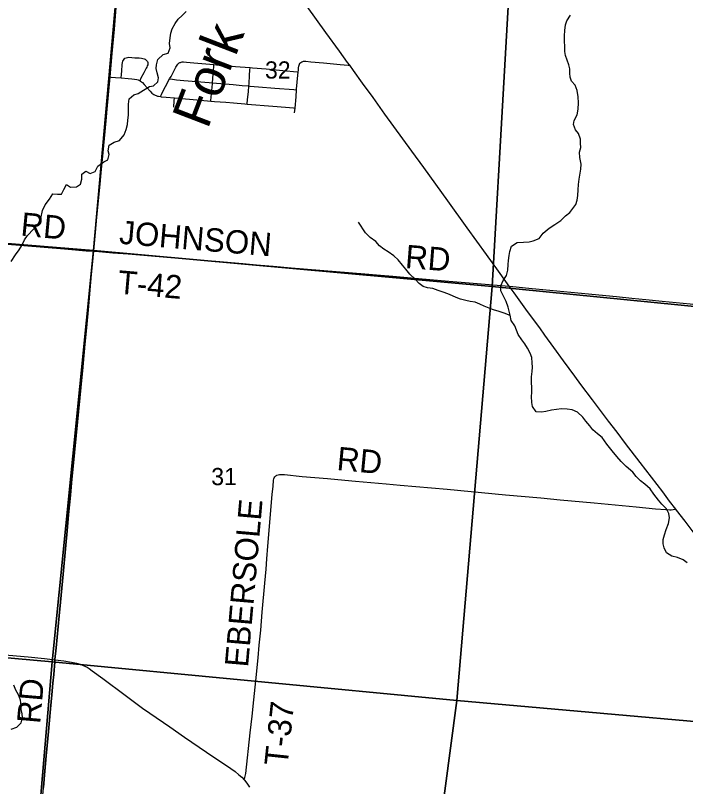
# Model space of a CAD drawing. Extents: x 0 to 1134, y 0 to 440.
# Drawn here: x 376.3 to 425.2, y 301.5 to 357.8 of the extents above; entities that cross this region are included whole.
import ezdxf

# ---------------------------------------------------------------- set-up
doc = ezdxf.new("R2010")
doc.units = 0
for name, color, linetype in [('GM_X_County_Road', 7, 'Continuous'), ('GM_X_County_Road_Text', 7, 'Continuous'), ('GM_X_Minor_River', 7, 'Continuous'), ('GM_X_Minor_River_Text', 7, 'Continuous'), ('GM_X_Section', 7, 'Continuous'), ('GM_X_Section_Text', 7, 'Continuous'), ('GM_X_Township_Road', 7, 'Continuous'), ('GM_X_Township_Road_Text', 7, 'Continuous'), ('GM_X_Unincorporated', 7, 'Continuous')]:
    doc.layers.add(name, color=color, linetype=linetype)

msp = doc.modelspace()

# ---------------------------------------------------------------- linework, layer by layer
at = {"layer": 'GM_X_County_Road'}
for points in [[(400.721, 354.178), (400.564, 354.394), (399.964, 355.224), (398.983, 356.582), (397.62, 358.471), (396.75, 359.681), (395.39, 361.572), (394.351, 363), (393.373, 364.363), (391.348, 367.153), (390.587, 368.194), (390.093, 368.891), (389.641, 369.484), (389.372, 369.839), (389.343, 369.891), (389.325, 369.946), (389.304, 370.053)], [(383.203, 353.329), (383.362, 355.032), (383.515, 356.796), (383.648, 358.374), (383.929, 361.529), (383.967, 361.939)], [(412.36, 338.056), (412.124, 338.376), (411.583, 339.135), (410.715, 340.352), (409.293, 342.308), (407.878, 344.275), (406.118, 346.705), (405.254, 347.896), (403.287, 350.614), (402.423, 351.828), (401.656, 352.883), (401.002, 353.79), (400.721, 354.178)], [(382.005, 340.606), (382.135, 341.952), (382.243, 343.065), (382.471, 345.476), (382.556, 346.311), (382.699, 347.795), (382.79, 348.816), (382.908, 350.115), (382.981, 350.95), (383.203, 353.329)], [(379.201, 310.758), (379.289, 311.617), (379.496, 313.938), (379.592, 314.958), (379.788, 316.998), (379.965, 318.853), (380.086, 320.152), (380.192, 321.359), (380.324, 322.753), (380.417, 323.675), (380.53, 324.883), (380.849, 328.129), (381.09, 330.633), (381.198, 331.84), (381.383, 333.787), (381.499, 334.993), (381.616, 336.293), (381.825, 338.612), (381.958, 340.097), (382.005, 340.606)], [(424.534, 321.762), (424.082, 322.352), (423.576, 323.02), (421.936, 325.168), (420.868, 326.565), (420.246, 327.38), (419.625, 328.195), (418.445, 329.755), (417.599, 330.867), (417.153, 331.464), (416.32, 332.586), (415.623, 333.556), (414.964, 334.476), (414.591, 334.992), (413.709, 336.194), (412.722, 337.571), (412.36, 338.056)], [(437.237, 305.265), (437.104, 305.459), (436.879, 305.757), (436.12, 306.7), (435.598, 307.356), (435.198, 307.871), (434.461, 308.832), (433.95, 309.496), (432.927, 310.824), (432.528, 311.339), (431.848, 312.225), (431.509, 312.671), (431.001, 313.337), (430.662, 313.781), (429.641, 315.112), (429.301, 315.556), (428.449, 316.662), (427.939, 317.327), (427.141, 318.359), (426.519, 319.173), (425.724, 320.207), (425.217, 320.874), (424.592, 321.687), (424.534, 321.762)], [(368.764, 311.491), (370.164, 311.442), (371.095, 311.413), (372.027, 311.381), (373.236, 311.333), (373.886, 311.286), (374.813, 311.2), (375.833, 311.098), (377.224, 310.964), (378.429, 310.845), (379.201, 310.758)], [(377.656, 293.203), (377.748, 294.36), (377.835, 295.474), (377.89, 296.123), (378.043, 297.887), (378.167, 299.278), (378.26, 300.299), (378.36, 301.413), (378.469, 302.619), (378.568, 303.733), (378.631, 304.475), (378.722, 305.496), (378.796, 306.331), (378.866, 307.167), (378.963, 308.187), (379.042, 309.021), (379.106, 309.67), (379.185, 310.598), (379.201, 310.758)], [(379.201, 310.758), (379.844, 310.668), (380.396, 310.582), (380.759, 310.507), (381.027, 310.435), (381.201, 310.374), (381.37, 310.301), (381.533, 310.215), (381.69, 310.118), (381.917, 309.957), (382.689, 309.388), (384.311, 308.18), (385.582, 307.233), (386.112, 306.852), (387.573, 305.851), (388.649, 305.114), (390.266, 304.012), (392.04, 302.809), (392.342, 302.592), (392.629, 302.358), (392.835, 302.171), (393.001, 301.996)], [(393.001, 301.996), (393.025, 301.97), (393.199, 301.754), (393.409, 301.448)]]:
    msp.add_lwpolyline(points, dxfattribs=at)
at = {"layer": 'GM_X_Minor_River'}
for points in [[(387.455, 355.078), (387.596, 355.463), (387.566, 355.771), (387.605, 356.181), (387.666, 356.522), (387.762, 356.851), (387.971, 357.236), (388.192, 357.541), (388.48, 357.811), (388.78, 358.115)], [(413.495, 333.836), (413.282, 334.135), (413.013, 334.514), (412.77, 335.155), (412.513, 335.545), (412.426, 335.922), (412.373, 336.219), (412.285, 336.504), (412.142, 336.916), (411.765, 337.695), (411.758, 338.082), (411.922, 338.468), (412.177, 338.829), (412.262, 339.227), (412.29, 339.637), (412.316, 339.932), (412.355, 340.285), (412.404, 340.581), (412.534, 340.966), (412.948, 341.246), (413.404, 341.252), (413.826, 341.293), (414.111, 341.347), (414.547, 341.535), (414.836, 341.908), (415.274, 342.278), (415.687, 342.558), (416.124, 342.838), (416.47, 343.176), (416.78, 343.423), (417.001, 343.716), (417.221, 344.021), (417.339, 344.339), (417.377, 344.668), (417.405, 345.09), (417.421, 345.477), (417.471, 345.863), (417.521, 346.159), (417.606, 346.591), (417.622, 346.966), (417.513, 347.435), (417.507, 347.833), (417.602, 348.174), (417.583, 348.482), (417.564, 348.778), (417.421, 349.19), (417.197, 349.477), (417.053, 349.866), (417.114, 350.15), (417.324, 350.558), (417.409, 350.978), (417.426, 351.445), (417.408, 351.866), (417.323, 352.334), (417.191, 352.735), (416.91, 353.023), (416.811, 353.309), (416.791, 353.605), (416.784, 353.913), (416.731, 354.209), (416.587, 354.553), (416.466, 354.907), (416.424, 355.192), (416.428, 355.545), (416.41, 355.944), (416.403, 356.332), (416.42, 356.73), (416.481, 357.128), (416.576, 357.423), (416.832, 357.83)], [(375.998, 339.851), (376.312, 340.326), (376.59, 340.699), (376.765, 341.027), (376.975, 341.423), (377.184, 341.751), (377.634, 342.201), (377.969, 342.584), (378.168, 342.98), (378.289, 343.571), (378.487, 343.979), (378.8, 344.396), (379.044, 344.78), (379.386, 344.776), (379.671, 344.773), (379.835, 345.113), (380.044, 345.463), (380.338, 345.266), (380.76, 345.306), (381.047, 345.497), (381.166, 345.871), (381.147, 346.236), (381.458, 346.448), (381.763, 346.285), (382.118, 346.418), (382.328, 346.814), (382.754, 347.127), (383.063, 347.283), (383.159, 347.658), (383.083, 347.944), (383.145, 348.341), (383.523, 348.553), (383.912, 348.685), (384.248, 349.091), (384.39, 349.5), (384.497, 349.863), (384.523, 350.181), (384.562, 350.545), (384.567, 350.933), (384.56, 351.331), (384.611, 351.741), (384.945, 352.033), (385.265, 352.12), (385.655, 352.366), (386.103, 352.634), (386.4, 352.687), (386.711, 352.968), (386.749, 353.253), (386.651, 353.63), (386.586, 353.938), (386.601, 354.223), (386.708, 354.609), (387.1, 354.957), (387.455, 355.078)], [(412.433, 335.892), (412.007, 336.063), (411.643, 336.193), (411.223, 336.312), (410.906, 336.429), (410.532, 336.582), (410.214, 336.722), (409.874, 336.874), (409.522, 336.935), (409.192, 337.008), (408.806, 337.103), (408.5, 337.221), (408.012, 337.431), (407.604, 337.596), (407.172, 337.726), (406.787, 337.867), (406.4, 337.929), (406.093, 338.012), (405.789, 338.243), (405.485, 338.555), (405.102, 338.935), (404.821, 339.291), (404.563, 339.59), (404.26, 339.959), (403.933, 340.259), (403.526, 340.548), (403.21, 340.757), (402.882, 341), (402.613, 341.299), (402.218, 341.611), (401.88, 341.946), (401.365, 342.726)], [(425.366, 317.83), (425.061, 318.05), (424.653, 318.215), (424.233, 318.333), (423.848, 318.577), (423.67, 318.921), (423.605, 319.229), (423.609, 319.548), (423.705, 319.889), (423.835, 320.263), (424, 320.717), (424.073, 321.126), (424.02, 321.434), (423.842, 321.79), (423.516, 322.124), (423.269, 322.423), (422.932, 322.859), (422.652, 323.25), (422.269, 323.585), (421.941, 323.816), (421.638, 324.15), (421.391, 324.472), (420.917, 324.876), (420.534, 325.234), (420.22, 325.614), (419.883, 326.016), (419.49, 326.511), (419.143, 326.982), (418.815, 327.259), (418.477, 327.559), (418.253, 327.846), (417.949, 328.18), (417.736, 328.467), (417.342, 328.848), (416.968, 329.023), (416.593, 329.062), (416.183, 329.078), (415.829, 329.048), (415.452, 328.995), (415.041, 328.898), (414.721, 328.844), (414.323, 328.872), (414.054, 329.262), (414.023, 329.547), (413.994, 329.981), (414.021, 330.276), (414.014, 330.675), (413.995, 330.994), (414.001, 331.416), (414.04, 331.825), (414.055, 332.121), (414.036, 332.452), (414.018, 332.828), (413.885, 333.16), (413.696, 333.526), (413.495, 333.836)], [(375.987, 305.687), (376.399, 305.842), (376.722, 306.157), (376.818, 306.532), (376.799, 306.817), (376.734, 307.114), (376.726, 307.41), (376.686, 307.81), (376.52, 308.199), (376.341, 308.532), (376.186, 308.898)]]:
    msp.add_lwpolyline(points, dxfattribs=at)
at = {"layer": 'GM_X_Section'}
for points in [[(354.999, 373.096), (384.666, 370.445), (382.013, 340.653), (352.002, 343.082)], [(384.666, 370.445), (412.822, 367.851), (411.123, 338.033), (382.013, 340.653)], [(412.822, 367.851), (443.166, 364.917), (440.456, 335.125), (411.123, 338.033)], [(352.002, 343.082), (382.013, 340.653), (378.992, 310.617), (349.223, 313.27)], [(382.013, 340.653), (411.123, 338.033), (408.53, 307.786), (378.992, 310.617)], [(411.123, 338.033), (440.456, 335.125), (437.721, 305.198), (408.53, 307.786)], [(349.223, 313.27), (378.992, 310.617), (376.424, 280.529), (346.29, 283.052)], [(378.992, 310.617), (408.53, 307.786), (404.58, 277.901), (376.424, 280.529)], [(408.53, 307.786), (437.721, 305.198), (434.906, 275.318), (404.58, 277.901)]]:
    msp.add_lwpolyline(points, close=True, dxfattribs=at)
at = {"layer": 'GM_X_Township_Road'}
msp.add_line((396.695, 350.704), (396.726, 351.059), dxfattribs=at)
for points in [[(384.022, 353.256), (384.047, 353.497), (384.075, 353.766), (384.111, 354.213), (384.129, 354.396), (384.149, 354.484), (384.188, 354.566), (384.238, 354.634), (384.306, 354.69), (384.387, 354.735), (384.485, 354.76), (384.584, 354.768), (385.03, 354.737), (385.339, 354.715), (385.52, 354.702), (385.611, 354.685), (385.699, 354.656), (385.784, 354.62), (385.858, 354.564), (385.918, 354.487), (385.944, 354.453), (385.967, 354.394), (385.976, 354.314), (385.964, 354.223), (385.937, 354.134), (385.903, 354.047), (385.864, 353.963), (385.687, 353.635), (385.475, 353.23), (385.384, 353.056)], [(387.568, 353.181), (387.675, 353.37), (387.841, 353.704), (388.018, 354.032), (388.113, 354.191), (388.163, 354.261), (388.232, 354.334), (388.272, 354.361), (388.311, 354.381), (388.351, 354.396), (388.397, 354.409), (388.486, 354.422), (388.591, 354.424), (388.79, 354.41), (389.334, 354.357), (390.794, 354.227)], [(396.955, 353.688), (396.966, 353.828), (396.985, 354.006), (397.007, 354.123), (397.041, 354.251), (397.086, 354.324), (397.121, 354.362), (397.157, 354.391), (397.222, 354.435), (397.301, 354.464), (397.346, 354.474), (397.409, 354.476), (397.502, 354.47), (397.874, 354.439), (398.812, 354.348), (400.008, 354.231), (400.611, 354.186), (400.721, 354.178)], [(390.705, 352.901), (390.773, 353.846), (390.785, 354.038), (390.794, 354.227)], [(390.794, 354.227), (391.193, 354.193), (391.657, 354.152), (393.447, 354.009)], [(393.353, 352.668), (393.367, 352.816), (393.406, 353.468), (393.434, 353.835), (393.447, 354.009)], [(393.447, 354.009), (393.606, 353.997), (394.626, 353.91), (395.831, 353.807), (396.875, 353.696), (396.955, 353.688)], [(383.203, 353.329), (383.29, 353.322), (383.604, 353.296), (384.022, 353.256)], [(384.022, 353.256), (384.527, 353.211), (384.813, 353.188), (385.004, 353.168), (385.162, 353.142), (385.261, 353.115), (385.355, 353.071), (385.384, 353.056)], [(396.837, 352.384), (396.841, 352.435), (396.937, 353.456), (396.955, 353.688)], [(385.384, 353.056), (385.438, 353.028), (385.513, 352.976), (385.585, 352.916), (385.713, 352.782), (386.137, 352.289), (386.268, 352.156), (386.341, 352.099), (386.42, 352.05), (386.502, 352.006), (386.586, 351.967), (386.674, 351.937), (386.764, 351.914), (386.898, 351.892)], [(386.898, 351.892), (386.976, 352.056), (387.096, 352.308), (387.264, 352.64), (387.568, 353.181)], [(387.568, 353.181), (387.78, 353.155), (388.068, 353.128), (388.613, 353.077), (389.535, 353.003), (390.459, 352.92), (390.705, 352.901)], [(390.58, 351.568), (390.583, 351.607), (390.701, 352.837), (390.705, 352.901)], [(390.705, 352.901), (392.217, 352.773), (392.862, 352.71), (393.353, 352.668)], [(393.229, 351.351), (393.235, 351.408), (393.28, 351.879), (393.314, 352.251), (393.353, 352.668)], [(393.353, 352.668), (393.415, 352.665), (394.065, 352.613), (395.257, 352.516), (396.633, 352.401), (396.837, 352.384)], [(396.726, 351.059), (396.797, 351.877), (396.837, 352.384)], [(386.898, 351.892), (386.947, 351.884), (387.318, 351.848), (387.922, 351.798)], [(387.877, 351.123), (387.907, 351.577), (387.922, 351.798)], [(387.922, 351.798), (389.814, 351.641), (390.58, 351.568)], [(390.58, 351.568), (390.836, 351.544), (391.67, 351.48), (392.227, 351.43), (393.063, 351.365), (393.229, 351.351)], [(393.229, 351.351), (395.093, 351.191), (396.036, 351.11), (396.614, 351.067), (396.726, 351.059)], [(360.488, 342.433), (361.416, 342.334), (362.345, 342.253), (363.923, 342.107), (364.851, 342.026), (365.874, 341.941), (366.71, 341.872), (367.267, 341.824), (368.196, 341.748), (369.312, 341.667), (370.148, 341.599), (371.077, 341.516), (371.54, 341.471), (372.097, 341.426), (373.49, 341.303), (374.327, 341.235), (375.441, 341.138), (377.207, 340.998), (378.414, 340.899), (379.9, 340.766), (381.48, 340.638), (382.005, 340.606)], [(382.005, 340.606), (382.205, 340.591), (382.391, 340.576), (383.414, 340.486), (384.53, 340.403), (389.924, 339.95), (390.947, 339.866), (392.9, 339.703), (393.922, 339.611), (395.131, 339.508), (396.432, 339.395), (401.826, 338.938), (402.663, 338.868), (403.872, 338.769), (405.731, 338.605), (407.963, 338.416), (409.451, 338.296), (411.497, 338.125), (412.36, 338.056)], [(412.36, 338.056), (412.632, 338.018), (413.792, 337.9), (416.855, 337.606), (420.197, 337.289), (421.311, 337.179), (422.332, 337.08), (423.538, 336.957), (425.579, 336.746), (427.154, 336.57), (428.175, 336.461), (430.68, 336.204), (432.533, 335.994), (434.295, 335.805), (435.314, 335.69), (437.816, 335.408), (439.115, 335.273), (442.363, 334.941), (444.498, 334.742), (446.169, 334.585), (449.511, 334.271), (451.273, 334.116), (455.664, 333.708)], [(393.001, 301.996), (393.032, 302.085), (393.06, 302.158), (393.086, 302.252), (393.126, 302.461), (393.456, 305.423), (393.592, 306.626), (393.72, 307.829), (393.866, 309.218), (394.031, 310.886), (394.117, 311.813), (394.215, 312.926), (394.322, 314.225), (394.514, 316.359), (394.604, 317.379), (394.663, 318.121), (394.741, 319.049), (394.942, 321.369), (395.063, 322.854), (395.116, 323.41), (395.151, 323.876), (395.168, 323.968), (395.2, 324.054), (395.249, 324.131), (395.316, 324.192), (395.377, 324.225), (395.397, 324.236), (395.486, 324.263), (395.578, 324.278), (395.765, 324.287), (395.952, 324.282), (397.249, 324.153), (399.104, 323.986), (399.845, 323.915), (401.144, 323.806), (403.371, 323.612), (404.391, 323.518), (407.823, 323.223), (412.088, 322.816), (414.684, 322.574), (416.074, 322.441), (418.578, 322.215), (421.63, 321.927), (423.052, 321.788), (423.814, 321.721), (424.092, 321.702), (424.202, 321.702), (424.326, 321.721), (424.475, 321.75), (424.534, 321.762)]]:
    msp.add_lwpolyline(points, dxfattribs=at)
at = {"layer": 'GM_X_Unincorporated'}
for points in [[(378.353, 301.429), (378.462, 302.635), (378.561, 303.749), (378.624, 304.491), (378.716, 305.512), (378.789, 306.347), (378.859, 307.183), (378.956, 308.203), (379.035, 309.037), (379.099, 309.686), (379.178, 310.614), (379.194, 310.774), (379.282, 311.633), (379.489, 313.954), (379.585, 314.974), (379.781, 317.014), (379.958, 318.869), (380.079, 320.168), (380.185, 321.375), (380.317, 322.769), (380.41, 323.691), (380.524, 324.899), (380.842, 328.145), (381.083, 330.649), (381.192, 331.856), (381.376, 333.803), (381.492, 335.009), (381.609, 336.309), (381.818, 338.628), (381.951, 340.113), (381.998, 340.622), (382.128, 341.968), (382.236, 343.081), (382.464, 345.492), (382.549, 346.327), (382.692, 347.811), (382.783, 348.832), (382.901, 350.131), (382.974, 350.966), (383.196, 353.345), (383.356, 355.048), (383.508, 356.812), (383.641, 358.39)], [(383.641, 358.39), (383.508, 356.812), (383.356, 355.048), (383.196, 353.345), (382.974, 350.966), (382.901, 350.131), (382.783, 348.832), (382.692, 347.811), (382.549, 346.327), (382.464, 345.492), (382.236, 343.081), (382.128, 341.968), (381.998, 340.622), (381.951, 340.113), (381.818, 338.628), (381.609, 336.309), (381.492, 335.009), (381.376, 333.803), (381.192, 331.856), (381.083, 330.649), (380.842, 328.145), (380.524, 324.899), (380.41, 323.691), (380.317, 322.769), (380.185, 321.375), (380.079, 320.168), (379.958, 318.869), (379.781, 317.014), (379.585, 314.974), (379.489, 313.954), (379.282, 311.633), (379.194, 310.774), (379.178, 310.614), (379.099, 309.686), (379.035, 309.037), (378.956, 308.203), (378.859, 307.183), (378.789, 306.347), (378.716, 305.512), (378.624, 304.491), (378.561, 303.749), (378.462, 302.635), (378.353, 301.429)]]:
    msp.add_lwpolyline(points, dxfattribs=at)

# ---------------------------------------------------------------- texts
at = {"layer": 'GM_X_County_Road_Text'}
msp.add_text('RD', height=1.7045, rotation=85.0773, dxfattribs=at).set_placement((378.112, 306.043))
at = {"layer": 'GM_X_Minor_River_Text'}
msp.add_text('Fork', height=2.8399, rotation=69.0011, dxfattribs=at).set_placement((390.337, 349.448))
at = {"layer": 'GM_X_Section_Text'}
for s, p in [('32', (394.532, 353.211)), ('31', (390.607, 323.511))]:
    msp.add_text(s, height=1.2557, rotation=0, dxfattribs=at).set_placement(p)
at = {"layer": 'GM_X_Township_Road_Text'}
for s, rotation, p in [('RD', 354.5877, (376.643, 341.749)), ('JOHNSON', 355.2107, (383.841, 341.152)), ('RD', 355.5636, (404.726, 339.376)), ('T-42', 355.0597, (383.73, 337.513)), ('RD', 354.5825, (399.726, 324.626)), ('EBERSOLE', 85.0128, (393.289, 310.171)), ('T-37', 84.0115, (396.174, 302.953))]:
    msp.add_text(s, height=1.7045, rotation=rotation, dxfattribs=at).set_placement(p)

doc.saveas('drawing.dxf')
